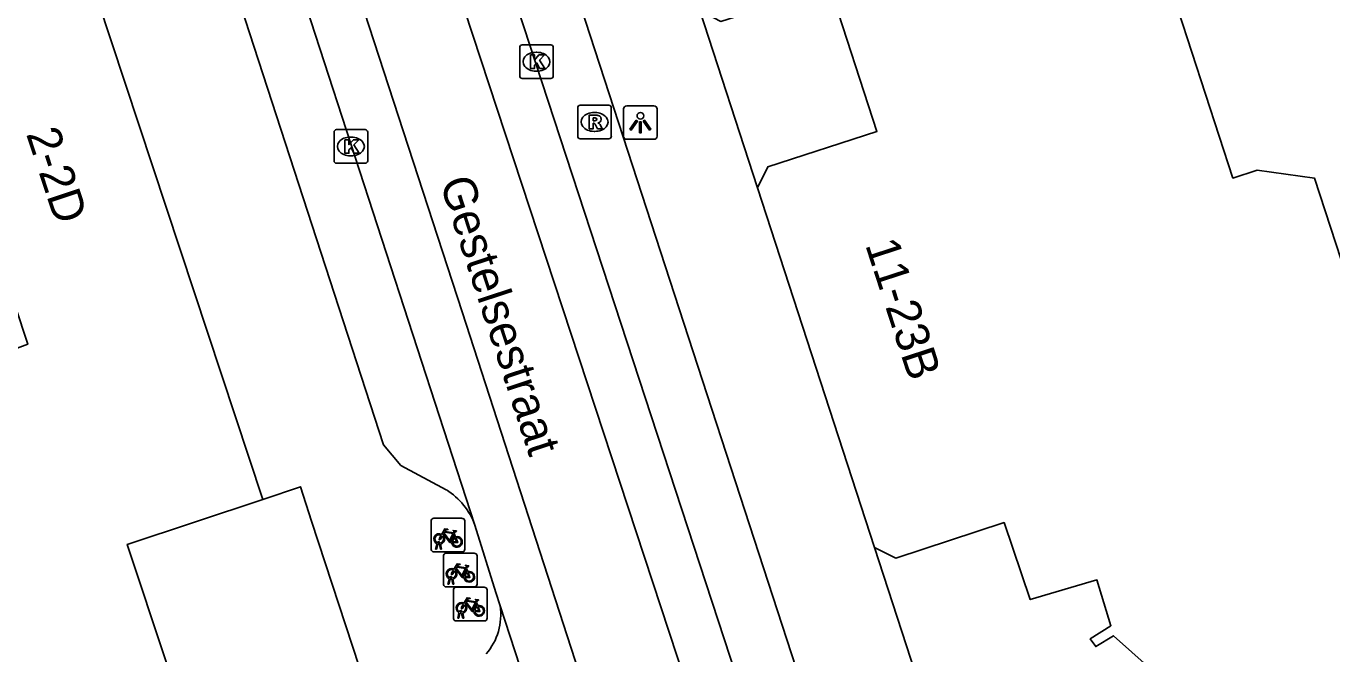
# Model space of a CAD drawing. Extents: x 160356 to 161355, y 381727 to 382845.
# Drawn here: x 160881.28 to 160920.14, y 382679.63 to 382698.29 of the extents above; entities that cross this region are included whole.
import ezdxf

# ---------------------------------------------------------------- set-up
doc = ezdxf.new("R2010")
doc.units = 0
for name, color, linetype in [('IMGEO_Fietsenrek', 7, 'Continuous'), ('IMGEO_Kolk', 7, 'Continuous'), ('IMGEO_Lichtpunt', 7, 'Continuous'), ('IMGEO_Openbare_ruimte_label', 7, 'Continuous'), ('IMGEO_Pand', 7, 'Continuous'), ('IMGEO_Pand_nummerreeks', 7, 'Continuous'), ('IMGEO_Rijbaan_lokaal_gesloten', 7, 'Continuous'), ('IMGEO_Rioolput', 7, 'Continuous'), ('IMGEO_Voetpad_gesloten', 7, 'Continuous'), ('IMGEO_Voetpad_open', 7, 'Continuous')]:
    doc.layers.add(name, color=color, linetype=linetype)

msp = doc.modelspace()

# ---------------------------------------------------------------- linework, layer by layer
at = {"layer": 'IMGEO_Fietsenrek'}
for p, q in [((160893.332, 382682.734), (160893.332, 382683.575)), ((160893.332, 382683.575), (160893.332, 382682.734)), ((160893.407, 382683.659), (160894.248, 382683.659)), ((160894.248, 382683.659), (160893.407, 382683.659)), ((160894.332, 382683.584), (160894.332, 382682.743)), ((160894.332, 382682.743), (160894.332, 382683.584)), ((160894.019, 382683.208), (160894.055, 382683.113)), ((160893.459, 382682.743), (160893.498, 382682.903)), ((160893.493, 382682.743), (160893.459, 382682.743)), ((160893.528, 382682.891), (160893.493, 382682.743)), ((160893.57, 382682.915), (160893.569, 382682.919)), ((160893.611, 382682.743), (160893.577, 382682.885)), ((160893.601, 382682.926), (160893.602, 382682.919)), ((160893.609, 382682.889), (160893.644, 382682.743)), ((160893.644, 382682.743), (160893.611, 382682.743)), ((160894.257, 382682.659), (160893.416, 382682.659)), ((160893.416, 382682.659), (160894.257, 382682.659)), ((160893.698, 382681.695), (160893.698, 382682.536)), ((160893.698, 382682.536), (160893.698, 382681.695)), ((160893.773, 382682.62), (160894.614, 382682.62)), ((160894.614, 382682.62), (160893.773, 382682.62)), ((160894.698, 382682.545), (160894.698, 382681.704)), ((160894.698, 382681.704), (160894.698, 382682.545)), ((160894.385, 382682.169), (160894.421, 382682.074)), ((160894.623, 382681.62), (160893.782, 382681.62)), ((160893.782, 382681.62), (160894.623, 382681.62)), ((160893.825, 382681.704), (160893.864, 382681.864)), ((160893.859, 382681.704), (160893.825, 382681.704)), ((160893.894, 382681.852), (160893.859, 382681.704)), ((160893.936, 382681.876), (160893.935, 382681.88)), ((160893.977, 382681.704), (160893.943, 382681.846)), ((160893.967, 382681.887), (160893.968, 382681.88)), ((160893.975, 382681.85), (160894.01, 382681.704)), ((160894.01, 382681.704), (160893.977, 382681.704)), ((160893.994, 382680.683), (160893.994, 382681.524)), ((160893.994, 382681.524), (160893.994, 382680.683)), ((160894.069, 382681.608), (160894.91, 382681.608)), ((160894.91, 382681.608), (160894.069, 382681.608)), ((160894.994, 382681.533), (160894.994, 382680.692)), ((160894.994, 382680.692), (160894.994, 382681.533)), ((160894.681, 382681.157), (160894.717, 382681.062)), ((160894.121, 382680.692), (160894.16, 382680.852)), ((160894.19, 382680.84), (160894.155, 382680.692)), ((160894.232, 382680.864), (160894.231, 382680.868)), ((160894.273, 382680.692), (160894.239, 382680.834)), ((160894.263, 382680.875), (160894.264, 382680.868)), ((160894.271, 382680.838), (160894.306, 382680.692)), ((160894.919, 382680.608), (160894.078, 382680.608)), ((160894.078, 382680.608), (160894.919, 382680.608)), ((160894.155, 382680.692), (160894.121, 382680.692)), ((160894.306, 382680.692), (160894.273, 382680.692))]:
    msp.add_line(p, q, dxfattribs=at)
for points in [[(160893.666, 382683.133), (160893.614, 382683.043), (160893.574, 382683.018), (160893.575, 382683.065), (160893.63, 382683.159)], [(160893.645, 382683.185), (160893.74, 382683.349), (160893.826, 382683.335), (160893.828, 382683.326), (160893.772, 382683.315), (160893.745, 382683.27), (160894.001, 382683.229)], [(160893.941, 382682.941), (160893.891, 382682.941), (160893.7, 382683.192), (160893.681, 382683.16)], [(160893.988, 382683.204), (160893.731, 382683.245), (160893.714, 382683.216), (160893.881, 382682.996), (160893.988, 382683.204)], [(160894.036, 382683.106), (160894.006, 382683.183), (160893.897, 382682.965), (160893.94, 382682.965)], [(160893.97, 382682.965), (160894.09, 382682.964), (160894.046, 382683.078)], [(160894.066, 382683.085), (160894.121, 382682.94), (160893.971, 382682.94)], [(160894.001, 382683.229), (160894.026, 382683.278), (160894.02, 382683.282), (160893.997, 382683.286), (160893.985, 382683.293), (160893.984, 382683.296), (160893.986, 382683.301), (160894.081, 382683.286), (160894.083, 382683.276), (160894.073, 382683.263), (160894.061, 382683.257), (160894.047, 382683.263), (160894.019, 382683.208)], [(160894.011, 382682.146), (160894.106, 382682.31), (160894.192, 382682.296), (160894.194, 382682.287), (160894.138, 382682.276), (160894.111, 382682.231), (160894.367, 382682.19)], [(160894.032, 382682.094), (160893.98, 382682.004), (160893.94, 382681.979), (160893.941, 382682.026), (160893.996, 382682.12)], [(160894.307, 382681.902), (160894.257, 382681.902), (160894.066, 382682.153), (160894.047, 382682.121)], [(160894.354, 382682.165), (160894.097, 382682.206), (160894.08, 382682.177), (160894.247, 382681.957), (160894.354, 382682.165)], [(160894.402, 382682.067), (160894.372, 382682.144), (160894.263, 382681.926), (160894.306, 382681.926)], [(160894.336, 382681.926), (160894.456, 382681.925), (160894.412, 382682.039)], [(160894.432, 382682.046), (160894.487, 382681.901), (160894.337, 382681.901)], [(160894.367, 382682.19), (160894.392, 382682.239), (160894.386, 382682.243), (160894.363, 382682.247), (160894.351, 382682.254), (160894.35, 382682.257), (160894.352, 382682.262), (160894.447, 382682.247), (160894.449, 382682.237), (160894.439, 382682.224), (160894.427, 382682.218), (160894.413, 382682.224), (160894.385, 382682.169)], [(160894.307, 382681.134), (160894.402, 382681.298), (160894.488, 382681.284), (160894.49, 382681.275), (160894.434, 382681.264), (160894.407, 382681.219), (160894.663, 382681.178)], [(160894.603, 382680.89), (160894.553, 382680.89), (160894.362, 382681.141), (160894.343, 382681.109)], [(160894.65, 382681.153), (160894.393, 382681.194), (160894.376, 382681.165), (160894.543, 382680.945), (160894.65, 382681.153)], [(160894.698, 382681.055), (160894.668, 382681.132), (160894.559, 382680.914), (160894.602, 382680.914)], [(160894.663, 382681.178), (160894.688, 382681.227), (160894.682, 382681.231), (160894.659, 382681.235), (160894.647, 382681.242), (160894.646, 382681.245), (160894.648, 382681.25), (160894.743, 382681.235), (160894.745, 382681.225), (160894.735, 382681.212), (160894.723, 382681.206), (160894.709, 382681.212), (160894.681, 382681.157)], [(160894.328, 382681.082), (160894.276, 382680.992), (160894.236, 382680.967), (160894.237, 382681.014), (160894.292, 382681.108)], [(160894.632, 382680.914), (160894.752, 382680.913), (160894.708, 382681.027)], [(160894.728, 382681.034), (160894.783, 382680.889), (160894.633, 382680.889)]]:
    msp.add_lwpolyline(points, dxfattribs=at)
for centre, radius, start, end in [((160893.41, 382683.581), 0.0779, 92.4484, 184.2845), ((160893.41, 382683.581), 0.0779, 92.4484, 184.2845), ((160894.254, 382683.581), 0.0779, 2.4484, 94.2845), ((160894.254, 382683.581), 0.0779, 2.4484, 94.2845), ((160893.572, 382683.044), 0.159, 62.6766, 242.1369), ((160893.572, 382683.044), 0.129, 63.3192, 238.903), ((160893.572, 382683.044), 0.129, 283.6043, 43.4302), ((160893.572, 382683.044), 0.159, 283.5766, 46.6042), ((160894.099, 382682.96), 0.159, 113.3408, 178.3217), ((160894.099, 382682.96), 0.159, 187.0065, 105.7708), ((160894.099, 382682.96), 0.129, 113.923, 177.9556), ((160894.099, 382682.96), 0.129, 188.6715, 104.5883), ((160893.41, 382682.737), 0.0779, 182.4484, 274.2845), ((160893.41, 382682.737), 0.0779, 182.4484, 274.2845), ((160893.552, 382682.915), 0.0499, 12.8025, 158.6934), ((160893.572, 382683.044), 0.159, 253.9967, 271.7867), ((160893.552, 382682.915), 0.0174, 12.8025, 163.4502), ((160893.572, 382683.044), 0.129, 253.415, 269.0204), ((160894.254, 382682.737), 0.0779, 272.4484, 4.2845), ((160894.254, 382682.737), 0.0779, 272.4484, 4.2845), ((160893.776, 382682.542), 0.0779, 92.4484, 184.2845), ((160893.776, 382682.542), 0.0779, 92.4484, 184.2845), ((160894.62, 382682.542), 0.0779, 2.4484, 94.2845), ((160894.62, 382682.542), 0.0779, 2.4484, 94.2845), ((160893.938, 382682.005), 0.159, 62.6766, 242.1369), ((160893.938, 382682.005), 0.129, 63.3192, 238.903), ((160893.918, 382681.876), 0.0499, 12.8025, 158.6934), ((160893.938, 382682.005), 0.129, 283.6043, 43.4302), ((160893.938, 382682.005), 0.159, 283.5766, 46.6042), ((160894.465, 382681.921), 0.159, 113.3408, 178.3217), ((160894.465, 382681.921), 0.159, 187.0065, 105.7708), ((160894.465, 382681.921), 0.129, 113.923, 177.9556), ((160894.465, 382681.921), 0.129, 188.6715, 104.5883), ((160893.776, 382681.698), 0.0779, 182.4484, 274.2845), ((160893.776, 382681.698), 0.0779, 182.4484, 274.2845), ((160893.938, 382682.005), 0.159, 253.9967, 271.7867), ((160893.918, 382681.876), 0.0174, 12.8025, 163.4502), ((160893.938, 382682.005), 0.129, 253.415, 269.0204), ((160894.072, 382681.53), 0.0779, 92.4484, 184.2845), ((160894.072, 382681.53), 0.0779, 92.4484, 184.2845), ((160894.62, 382681.698), 0.0779, 272.4484, 4.2845), ((160894.62, 382681.698), 0.0779, 272.4484, 4.2845), ((160894.916, 382681.53), 0.0779, 2.4484, 94.2845), ((160894.916, 382681.53), 0.0779, 2.4484, 94.2845), ((160894.234, 382680.993), 0.159, 62.6766, 242.1369), ((160894.234, 382680.993), 0.129, 63.3192, 238.903), ((160894.214, 382680.864), 0.0499, 12.8025, 158.6934), ((160894.234, 382680.993), 0.159, 253.9967, 271.7867), ((160894.214, 382680.864), 0.0174, 12.8025, 163.4502), ((160894.234, 382680.993), 0.129, 253.415, 269.0204), ((160894.234, 382680.993), 0.129, 283.6043, 43.4302), ((160894.234, 382680.993), 0.159, 283.5766, 46.6042), ((160894.761, 382680.909), 0.159, 113.3408, 178.3217), ((160894.761, 382680.909), 0.159, 187.0065, 105.7708), ((160894.761, 382680.909), 0.129, 113.923, 177.9556), ((160894.761, 382680.909), 0.129, 188.6715, 104.5883), ((160894.072, 382680.686), 0.0779, 182.4484, 274.2845), ((160894.072, 382680.686), 0.0779, 182.4484, 274.2845), ((160894.916, 382680.686), 0.0779, 272.4484, 4.2845), ((160894.916, 382680.686), 0.0779, 272.4484, 4.2845)]:
    msp.add_arc(centre, radius, start, end, dxfattribs=at)
at = {"layer": 'IMGEO_Kolk'}
for p, q in [((160895.966, 382696.81), (160895.966, 382697.662)), ((160896.041, 382697.736), (160896.893, 382697.736)), ((160896.454, 382697.516), (160896.479, 382697.516)), ((160896.967, 382697.662), (160896.967, 382696.81)), ((160896.893, 382696.736), (160896.041, 382696.736)), ((160896.477, 382696.956), (160896.452, 382696.956)), ((160890.442, 382694.29), (160890.442, 382695.142)), ((160890.517, 382695.216), (160891.369, 382695.216)), ((160891.443, 382695.142), (160891.443, 382694.29)), ((160890.93, 382694.996), (160890.955, 382694.996)), ((160890.953, 382694.436), (160890.928, 382694.436)), ((160891.369, 382694.216), (160890.517, 382694.216))]:
    msp.add_line(p, q, dxfattribs=at)
for points in [[(160895.966, 382696.81), (160895.966, 382697.662)], [(160896.041, 382697.736), (160896.893, 382697.736)], [(160896.967, 382697.662), (160896.967, 382696.81)], [(160896.287, 382697.436), (160896.41, 382697.436), (160896.41, 382697.285), (160896.54, 382697.436), (160896.704, 382697.436), (160896.558, 382697.285), (160896.711, 382697.036), (160896.559, 382697.036), (160896.474, 382697.2), (160896.41, 382697.133), (160896.41, 382697.036), (160896.287, 382697.036), (160896.287, 382697.436)], [(160896.893, 382696.736), (160896.041, 382696.736)], [(160890.442, 382694.29), (160890.442, 382695.142)], [(160890.517, 382695.216), (160891.369, 382695.216)], [(160891.443, 382695.142), (160891.443, 382694.29)], [(160890.763, 382694.916), (160890.886, 382694.916), (160890.886, 382694.765), (160891.016, 382694.916), (160891.18, 382694.916), (160891.034, 382694.765), (160891.187, 382694.516), (160891.035, 382694.516), (160890.95, 382694.68), (160890.886, 382694.613), (160890.886, 382694.516), (160890.763, 382694.516), (160890.763, 382694.916)], [(160891.369, 382694.216), (160890.517, 382694.216)]]:
    msp.add_lwpolyline(points, dxfattribs=at)
for centre, start, end in [((160896.043, 382697.66), 91.552, 178.448), ((160896.043, 382697.66), 91.552, 178.448), ((160896.891, 382697.66), 1.552, 88.448), ((160896.891, 382697.66), 1.552, 88.448), ((160896.043, 382696.812), 181.552, 268.448), ((160896.043, 382696.812), 181.552, 268.448), ((160896.891, 382696.812), 271.552, 358.448), ((160896.891, 382696.812), 271.552, 358.448), ((160890.519, 382695.14), 91.552, 178.448), ((160890.519, 382695.14), 91.552, 178.448), ((160891.367, 382695.14), 1.552, 88.448), ((160891.367, 382695.14), 1.552, 88.448), ((160890.519, 382694.292), 181.552, 268.448), ((160890.519, 382694.292), 181.552, 268.448), ((160891.367, 382694.292), 271.552, 358.448), ((160891.367, 382694.292), 271.552, 358.448)]:
    msp.add_arc(centre, 0.0765, start, end, dxfattribs=at)
for centre, major_axis, ratio, start_param, end_param in [((160896.453, 382697.236), (-0.387, 0.002), 0.722429, 4.712389, 7.853982), ((160896.478, 382697.236), (-0.39, 0.002), 0.717154, 1.570796, 4.712389), ((160890.929, 382694.716), (-0.387, 0.002), 0.722429, 4.712389, 7.853982), ((160890.954, 382694.716), (-0.39, 0.002), 0.717154, 1.570796, 4.712389)]:
    msp.add_ellipse(centre, major_axis=major_axis, ratio=ratio, start_param=start_param, end_param=end_param, dxfattribs=at)
at = {"layer": 'IMGEO_Lichtpunt'}
for p, q in [((160899.962, 382695.925), (160899.154, 382695.925)), ((160899.962, 382695.925), (160899.154, 382695.925)), ((160899.06, 382695.83), (160899.06, 382695.023)), ((160899.06, 382695.83), (160899.06, 382695.023)), ((160900.056, 382695.023), (160900.056, 382695.83)), ((160900.056, 382695.023), (160900.056, 382695.83)), ((160899.154, 382694.929), (160899.962, 382694.929)), ((160899.154, 382694.929), (160899.962, 382694.929))]:
    msp.add_line(p, q, dxfattribs=at)
for points in [[(160899.434, 382695.494), (160899.473, 382695.466), (160899.285, 382695.204), (160899.247, 382695.231), (160899.434, 382695.494)], [(160899.536, 382695.446), (160899.583, 382695.446), (160899.583, 382695.124), (160899.536, 382695.124), (160899.536, 382695.446)], [(160899.646, 382695.466), (160899.684, 382695.493), (160899.871, 382695.231), (160899.832, 382695.203), (160899.646, 382695.466)]]:
    msp.add_lwpolyline(points, dxfattribs=at)
msp.add_circle((160899.559, 382695.628), 0.0994, dxfattribs=at)
for centre, start, end in [((160899.154, 382695.83), 90, 180), ((160899.154, 382695.83), 90, 180), ((160899.962, 382695.83), 0, 90), ((160899.962, 382695.83), 0, 90), ((160899.154, 382695.023), 180, 270), ((160899.154, 382695.023), 180, 270), ((160899.962, 382695.023), 270, 0), ((160899.962, 382695.023), 270, 360)]:
    msp.add_arc(centre, 0.0946, start, end, dxfattribs=at)
at = {"layer": 'IMGEO_Pand'}
for points in [[(160899.545, 382704.263), (160904.304, 382705.797), (160912.782, 382708.53), (160915.044, 382707.821), (160915.31, 382707.004), (160913.114, 382706.288), (160914.603, 382701.757), (160915.316, 382701.989), (160917.018, 382701.765), (160917.524, 382700.215), (160916.289, 382699.003), (160915.566, 382698.767), (160917.194, 382693.776), (160917.917, 382694.012), (160919.625, 382693.769), (160921.999, 382686.486), (160922.875, 382685.106), (160921.278, 382683.452), (160924.703, 382680.147), (160926.3, 382681.801), (160927.351, 382680.787), (160927.354, 382679.736), (160917.301, 382669.319)], [(160874.111, 382686.151), (160881.324, 382688.833), (160876.834, 382702.406), (160881.767, 382704.037)], [(160881.767, 382704.037), (160888.323, 382684.217)], [(160901.327, 382698.761), (160901.951, 382698.432), (160905.195, 382699.475), (160906.6, 382695.157), (160903.35, 382694.115), (160903.041, 382693.488)], [(160906.523, 382682.794), (160903.041, 382693.488)], [(160888.323, 382684.217), (160889.44, 382684.599), (160889.775, 382683.578), (160892.819, 382674.298)], [(160888.323, 382684.217), (160884.289, 382682.881), (160885.45, 382679.363)], [(160906.523, 382682.794), (160907.159, 382682.474), (160910.384, 382683.534), (160911.161, 382681.241), (160913.144, 382681.826), (160913.565, 382680.466), (160912.946, 382680.075), (160913.111, 382679.844), (160913.638, 382680.169), (160914.732, 382679.197), (160913.344, 382677.742), (160915.077, 382676.052), (160912.716, 382673.624), (160912.733, 382672.92), (160916.884, 382668.887)]]:
    msp.add_lwpolyline(points, dxfattribs=at)
at = {"layer": 'IMGEO_Rijbaan_lokaal_gesloten'}
for points in [[(160890.566, 382710.367), (160893.108, 382702.497), (160901.141, 382678.071), (160911.338, 382647.054), (160916.223, 382631.907), (160916.682, 382629.841), (160916.026, 382625.054), (160915.043, 382619.677), (160910.879, 382596.956), (160909.543, 382590.278)], [(160887.653, 382456.83), (160887.765, 382457.813), (160889.463, 382469.386), (160893.567, 382497.156), (160896.671, 382520.511), (160898.338, 382534.469), (160903.005, 382571.636), (160911.38, 382618.594), (160912.088, 382625.073), (160912.338, 382628.886), (160912.296, 382632.302), (160911.921, 382634.761), (160911.13, 382637.802), (160909.671, 382642.344), (160905.484, 382655.177), (160894.255, 382689.802), (160887.849, 382709.451)], [(160886.347, 382708.945), (160888.173, 382703.308), (160894.632, 382683.455)], [(160905.895, 382668.391), (160905.31, 382670.147), (160893.92, 382704.918)], [(160894.632, 382683.455), (160895.253, 382681.456), (160895.384, 382681.054)], [(160895.384, 382681.054), (160903.697, 382655.584)]]:
    msp.add_lwpolyline(points, dxfattribs=at)
at = {"layer": 'IMGEO_Rioolput'}
for p, q in [((160897.768, 382695.944), (160898.62, 382695.944)), ((160897.693, 382695.018), (160897.693, 382695.87)), ((160898.181, 382695.724), (160898.206, 382695.724)), ((160898.694, 382695.87), (160898.694, 382695.018)), ((160898.204, 382695.164), (160898.179, 382695.164)), ((160898.62, 382694.944), (160897.768, 382694.944))]:
    msp.add_line(p, q, dxfattribs=at)
for points in [[(160897.768, 382695.944), (160898.62, 382695.944)], [(160897.693, 382695.018), (160897.693, 382695.87)], [(160898.282, 382695.642), (160898.03, 382695.644), (160898.03, 382695.244)], [(160898.208, 382695.563), (160898.154, 382695.563), (160898.154, 382695.482)], [(160898.694, 382695.87), (160898.694, 382695.018)], [(160898.03, 382695.244), (160898.154, 382695.244), (160898.154, 382695.406), (160898.165, 382695.406)], [(160898.154, 382695.482), (160898.206, 382695.482)], [(160898.212, 382695.377), (160898.283, 382695.244), (160898.423, 382695.244), (160898.358, 382695.37)], [(160898.62, 382694.944), (160897.768, 382694.944)]]:
    msp.add_lwpolyline(points, dxfattribs=at)
for centre, radius, start, end in [((160897.77, 382695.868), 0.0765, 91.552, 178.448), ((160897.77, 382695.868), 0.0765, 91.552, 178.448), ((160898.618, 382695.868), 0.0765, 1.552, 88.448), ((160898.618, 382695.868), 0.0765, 1.552, 88.448), ((160898.214, 382695.467), 0.0964, 77.0061, 93.1865), ((160898.228, 382695.524), 0.0378, 276.6634, 79.6772), ((160898.281, 382695.532), 0.109, 350.3612, 89.416), ((160898.279, 382695.532), 0.112, 277.5842, 350.9817), ((160898.164, 382695.353), 0.0533, 26.0293, 88.6989), ((160898.19, 382695.671), 0.19, 274.7715, 282.9687), ((160898.263, 382695.317), 0.108, 29.5134, 73.7905), ((160897.77, 382695.02), 0.0765, 181.552, 268.448), ((160897.77, 382695.02), 0.0765, 181.552, 268.448), ((160898.618, 382695.02), 0.0765, 271.552, 358.448), ((160898.618, 382695.02), 0.0765, 271.552, 358.448)]:
    msp.add_arc(centre, radius, start, end, dxfattribs=at)
for centre, major_axis, ratio, start_param, end_param in [((160898.18, 382695.444), (-0.387, 0.002), 0.722429, 4.712389, 7.853982), ((160898.205, 382695.444), (-0.39, 0.002), 0.717154, 1.570796, 4.712389)]:
    msp.add_ellipse(centre, major_axis=major_axis, ratio=ratio, start_param=start_param, end_param=end_param, dxfattribs=at)
at = {"layer": 'IMGEO_Voetpad_gesloten'}
for points in [[(160896.536, 382702.717), (160907.256, 382669.794), (160906.556, 382669.567)], [(160903.041, 382693.488), (160901.327, 382698.761)], [(160912.172, 382666.977), (160912.102, 382667.106), (160911.672, 382666.986), (160906.523, 382682.794)]]:
    msp.add_lwpolyline(points, dxfattribs=at)
at = {"layer": 'IMGEO_Voetpad_open'}
msp.add_lwpolyline([(160885.402, 382705.843), (160891.913, 382685.846), (160892.432, 382685.232), (160893.783, 382684.507)], dxfattribs=at)
for centre, radius, start, end in [((160892.705, 382682.768), 2.046, 19.6154, 58.194), ((160893.613, 382680.793), 1.79, 319.4444, 8.3783)]:
    msp.add_arc(centre, radius, start, end, dxfattribs=at)

# ---------------------------------------------------------------- texts
at = {"layer": 'IMGEO_Openbare_ruimte_label'}
msp.add_text('Gestelsestraat', height=1, rotation=288.1268, dxfattribs=at).set_placement((160893.58, 382693.651))
at = {"layer": 'IMGEO_Pand_nummerreeks'}
for s, rotation, p in [('2-2D', 288.3058, (160881.27, 382695.093)), ('11-23B', 288.0354, (160906.243, 382691.796))]:
    msp.add_text(s, height=1, rotation=rotation, dxfattribs=at).set_placement(p)

doc.saveas('drawing.dxf')
